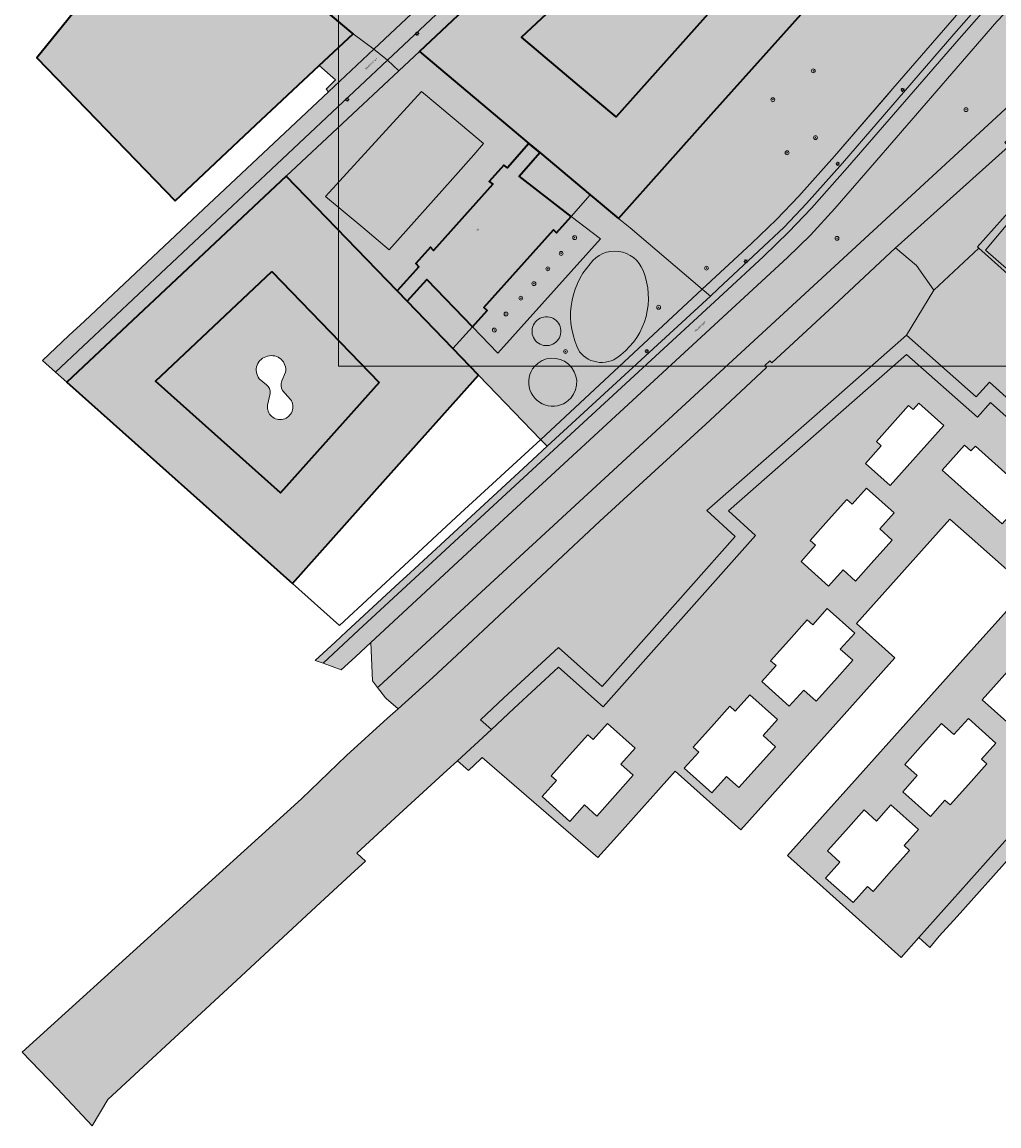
# Model space of a CAD drawing. Extents: x 101956 to 105180, y 476926 to 481317.
# Tile 344 of 649: x 103959 to 104161, y 479851 to 480080. Entities that reach past the tile are written whole.
import ezdxf
from ezdxf.enums import TextEntityAlignment as Align

# ---------------------------------------------------------------- set-up
doc = ezdxf.new("R2010")
doc.units = 0
doc.header["$LTSCALE"] = 0.5
for name, color, linetype, lineweight in [('B-WE-GR-BOOM-S', 90, 'Continuous', 25), ('B-WE-GR-GROENVOORZIENING-GV', 80, 'Continuous', 18), ('B-WE-GR-HAAG-GV', 90, 'Continuous', 13), ('B-WE-IE-TERREINAFSCHEIDING_KUNSTMATIG_HEKWERK-G', 20, 'IE-TERREINAFSCHEIDING-KUNSTMATIG', 18), ('B-WE-KL-ET_LS_OV_LICHTMAST-S', 190, 'Continuous', 25), ('B-WE-OG-BEBOUWING-GV', 7, 'Continuous', 35), ('B-WE-OG-BEBOUWING-T18', 10, 'Continuous', 18), ('B-WE-OG-TERREIN_CULTUURSCHEIDING-GV', 7, 'Continuous', 18), ('B-WE-OG-TERREIN_ERF-GV', 7, 'Continuous', 18), ('B-WE-OG-TOPOGRAFIE-T18', 10, 'Continuous', 18), ('B-WE-OG-WATER_MEER-GV', 140, 'Continuous', 18), ('B-WE-OG-WATER_SLOOT-GV', 120, 'Continuous', 18), ('B-WE-VH-VERHARDING_ASFALT-GV', 252, 'Continuous', 18), ('B-WE-VH-VERHARDING_HOUTSNIPPERS-GV', 252, 'Continuous', 18), ('B-WE-VH-VERHARDING_STRAATBAKSTEEN-GV', 252, 'Continuous', 18), ('B-WE-VH-VERHARDING_TEGEL-GV', 252, 'Continuous', 18)]:
    doc.layers.add(name, color=color, linetype=linetype, lineweight=lineweight)
for name, color, linetype, lineweight, true_color in [('B-WE-GR-GROENVOORZIENING-V', 7, 'Continuous', 18, 0x67a552), ('B-WE-GR-HAAG-V', 7, 'Continuous', 18, 0x67a552), ('B-WE-OG-BEBOUWING-V', 7, 'Continuous', 18, 0xdc7869), ('B-WE-OG-TERREIN_CULTUURSCHEIDING-V', 7, 'Continuous', 18, 0x28c846), ('B-WE-OG-TERREIN_ERF-V', 7, 'Continuous', 18, 0x28c846), ('B-WE-OG-WATER_MEER-V', 7, 'Continuous', 18, 0xafcde1), ('B-WE-OG-WATER_SLOOT-V', 7, 'Continuous', 18, 0xafcde1), ('B-WE-VH-VERHARDING_ASFALT-V', 7, 'Continuous', 18, 0xcdcdcd), ('B-WE-VH-VERHARDING_HOUTSNIPPERS-V', 7, 'Continuous', 18, 0xd7aa8c), ('B-WE-VH-VERHARDING_STRAATBAKSTEEN-V', 7, 'Continuous', 18, 0xcdcdcd), ('B-WE-VH-VERHARDING_TEGEL-V', 7, 'Continuous', 18, 0xcdcdcd)]:
    doc.layers.add(name, color=color, linetype=linetype, lineweight=lineweight, true_color=true_color)
doc.layers.add('X-XX-AL-HULPLIJN-G', color=7, linetype='Continuous', lineweight=18, plot=False)
doc.styles.add('NLCS-ISO-M200-T18', font='NLCS-ISO.ttf', dxfattribs={"height": 0.36})
doc.linetypes.add('IE-TERREINAFSCHEIDING-KUNSTMATIG', pattern='A,4,[82,NLCS.SHX,S=0.75,R=90,X=0,Y=0],4,-2', length=10)

# ---------------------------------------------------------------- blocks, each defined once
blk = doc.blocks.new('SKL-ET_OV_LICHTMAST-SO')
at = {"color": 0, "linetype": 'ByBlock', "lineweight": 18}
for points in [[(-1.25, 0), (-2, 0)], [(-1.41421356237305, 1.414213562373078), (-0.8838834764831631, 0.8838834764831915)], [(0, 2), (0, 1.25)], [(0.88388347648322, 0.8838834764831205), (1.414213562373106, 1.414213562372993)], [(2, 0), (1.25, 0)], [(-1.414213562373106, -1.414213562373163), (-0.8838834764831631, -0.88388347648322)], [(0, -1.25), (0, -2)], [(0.8838834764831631, -0.8838834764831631), (1.414213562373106, -1.414213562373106)]]:
    blk.add_lwpolyline(points, dxfattribs=at)
blk.add_circle((0, 0), 1, dxfattribs=at)
blk = doc.blocks.new('SGR-BOOM_01-SO')
at = {"linetype": 'ByBlock', "lineweight": 18}
h = blk.add_hatch(color=0, dxfattribs=at)
h.dxf.hatch_style = 1
edge = h.paths.add_edge_path()
edge.add_arc((0, 0), 0.25, 0, 360)
at = {"color": 0, "linetype": 'ByBlock', "lineweight": 18}
for radius in [2, 0.25]:
    blk.add_circle((0, 0), radius, dxfattribs=at)

msp = doc.modelspace()

# ---------------------------------------------------------------- hatches: boundary and pattern name
at = {"layer": 'B-WE-GR-GROENVOORZIENING-V'}
msp.add_hatch(color=256, dxfattribs=at).paths.add_polyline_path([(104159.552, 480086.316), (104142.257, 480101.665), (104140.793, 480100.025), (104156.468, 480086.111), (104139.129, 480066.062), (104137.69, 480064.398), (104127.063, 480052.119), (104119.684, 480043.79), (104115.096, 480038.987), (104109.89, 480034.011), (104101.569, 480026.281), (104101.369, 480026.097), (104099.724, 480024.585), (104101.429, 480023.161), (104103.063, 480024.666), (104111.399, 480032.41), (104116.652, 480037.431), (104121.303, 480042.3), (104128.718, 480050.67), (104151.781, 480077.319), (104157.424, 480083.721)])
at = {"layer": 'B-WE-GR-HAAG-V'}
msp.add_hatch(color=256, dxfattribs=at).paths.add_polyline_path([(104159.552, 480086.316), (104142.257, 480101.665), (104140.793, 480100.025), (104156.468, 480086.111), (104139.129, 480066.062), (104137.69, 480064.398), (104127.063, 480052.119), (104119.684, 480043.79), (104115.096, 480038.987), (104109.89, 480034.011), (104101.569, 480026.281), (104101.369, 480026.097), (104099.724, 480024.585), (104101.429, 480023.161), (104103.063, 480024.666), (104111.399, 480032.41), (104116.652, 480037.431), (104121.303, 480042.3), (104128.718, 480050.67), (104151.781, 480077.319), (104157.424, 480083.721)])
at = {"layer": 'B-WE-OG-BEBOUWING-V'}
h = msp.add_hatch(color=256, dxfattribs=at)
h.paths.add_polyline_path([(104105.907, 480134.493), (104084.35, 480114.241), (104062.793, 480093.989), (104041.236, 480073.737), (104063.895, 480054.729), (104066.171, 480052.819), (104076.592, 480044.077), (104082.425, 480039.184), (104101.609, 480060.686), (104120.794, 480082.188), (104139.978, 480103.69), (104140.138, 480103.87)])
h.paths.add_polyline_path([(104103.207, 480084.103), (104081.93, 480060.255), (104074.376, 480066.592), (104062.35, 480076.68), (104086.326, 480099.205), (104094.276, 480106.674), (104110.461, 480092.234)], flags=16)
for points in [[(103990.721, 480042.852), (104007.437, 480058.549), (104020.516, 480070.831), (104027.517, 480077.405), (103998.93, 480101.492), (103990.999, 480108.174), (103962.146, 480072.4)], [(104066.171, 480052.819), (104063.895, 480054.729), (104059.444, 480049.691), (104058.731, 480050.24), (104055.698, 480046.848), (104056.411, 480046.299), (104044.179, 480032.612), (104043.554, 480033.259), (104040.521, 480029.867), (104041.147, 480029.22), (104036.624, 480024.222), (104038.694, 480022.082), (104042.752, 480026.568), (104052.224, 480016.769), (104055.257, 480020.161), (104054.586, 480020.761), (104068.954, 480036.832), (104069.625, 480036.232), (104072.658, 480039.624), (104061.864, 480047.944)]]:
    msp.add_hatch(color=256, dxfattribs=at).paths.add_polyline_path(points)
h = msp.add_hatch(color=256, dxfattribs=at)
h.paths.add_polyline_path([(104053.46, 480006.821), (104048.17, 480012.288), (104038.694, 480022.082), (104036.624, 480024.222), (104013.694, 480047.921), (103991.019, 480026.627), (103968.344, 480005.332), (104014.974, 479963.696), (104034.217, 479985.259)])
h.paths.add_polyline_path([(104010.747, 480028.201), (104032.902, 480005.303), (104012.519, 479982.458), (103986.647, 480005.56)], flags=16)
at = {"layer": 'B-WE-OG-TERREIN_CULTUURSCHEIDING-V'}
h = msp.add_hatch(color=256, dxfattribs=at)
h.paths.add_polyline_path([(104170.335, 480069.141), (104172.229, 480069.437), (104177.735, 480068.401), (104178.711, 480067.736), (104177.967, 480070.155), (104170.609, 480076.759), (104163.663, 480083.093), (104160.684, 480079.916), (104135.866, 480051.289), (104127.158, 480041.245), (104122.097, 480035.784), (104117.4, 480031.157), (104096.916, 480012.218), (104058.739, 479976.974), (104031.22, 479951.49), (104031.56, 479943.56), (104032.613, 479942.185), (104032.91, 479942.469)])
h.paths.add_polyline_path([(104166.756, 480075.827), (104165.528, 480076.938), (104167.122, 480078.726), (104169.791, 480076.235), (104168.222, 480074.506)], flags=16)
for points in [[(104113.055, 480008.394), (104112.675, 480008.82), (104113.689, 480009.771), (104114.107, 480009.343), (104126.876, 480021.14), (104139.728, 480033.157), (104140.228, 480033.624), (104163.043, 480054.125), (104162.293, 480054.914), (104163.701, 480056.231), (104164.523, 480055.357), (104165.623, 480056.475), (104175.321, 480065.597), (104177.279, 480066.239), (104178.711, 480067.736), (104177.735, 480068.401), (104172.229, 480069.437), (104170.335, 480069.141), (104032.91, 479942.469), (104032.613, 479942.185), (104034.233, 479940.069), (104034.402, 479939.921), (104036.843, 479937.782), (104044.02, 479944.282), (104049.012, 479948.904), (104078.557, 479976.615), (104101.326, 479997.412)], [(104252.186, 479996.951), (104254.462, 479997.182), (104256.212, 479996.705), (104260.906, 479992.091), (104261.451, 479988.741), (104264.538, 479992.797), (104251.892, 480003.911), (104240.343, 479990.506), (104238.007, 479992.745), (104235.33, 479989.754), (104172.837, 480045.676), (104181.132, 480054.943), (104185, 480059.265), (104184.204, 480059.946), (104186.426, 480062.609), (104177.967, 480070.155), (104178.711, 480067.736), (104183.907, 480062.408), (104183.43, 480060.578), (104181.362, 480058.351), (104179.495, 480056.408), (104169.669, 480046.181), (104168.861, 480045.221), (104167.895, 480044.073), (104158.294, 480032.658), (104207.77, 479989.546), (104218.19, 480000.602), (104238.554, 479982.307), (104242.084, 479985.608)]]:
    msp.add_hatch(color=256, dxfattribs=at).paths.add_polyline_path(points)
at = {"layer": 'B-WE-OG-TERREIN_ERF-V'}
for points in [[(104103.207, 480084.103), (104110.461, 480092.234), (104094.276, 480106.674), (104086.326, 480099.205), (104062.35, 480076.68), (104074.376, 480066.592), (104081.93, 480060.255)], [(104054.521, 480054.694), (104048.468, 480059.833), (104041.701, 480065.499), (104021.855, 480043.767), (104029.515, 480037.353), (104035.016, 480032.684), (104048.129, 480047.46), (104052.484, 480052.344)], [(104066.171, 480052.819), (104061.864, 480047.944), (104072.658, 480039.624), (104076.592, 480044.077)], [(104042.752, 480026.568), (104038.694, 480022.082), (104048.17, 480012.288), (104052.224, 480016.769)]]:
    msp.add_hatch(color=256, dxfattribs=at).paths.add_polyline_path(points)
h = msp.add_hatch(color=256, dxfattribs=at)
h.paths.add_polyline_path([(104041.236, 480073.737), (104037.006, 480069.772), (104013.694, 480047.921), (104036.624, 480024.222), (104041.147, 480029.22), (104040.521, 480029.867), (104043.554, 480033.259), (104044.179, 480032.612), (104056.411, 480046.299), (104055.698, 480046.848), (104058.731, 480050.24), (104059.444, 480049.691), (104063.895, 480054.729)])
h.paths.add_polyline_path([(104054.521, 480054.694), (104052.484, 480052.344), (104048.129, 480047.46), (104035.016, 480032.684), (104029.515, 480037.353), (104021.855, 480043.767), (104041.701, 480065.499), (104048.468, 480059.833)], flags=16)
h = msp.add_hatch(color=256, dxfattribs=at)
h.paths.add_polyline_path([(104010.747, 480028.201), (103986.647, 480005.56), (104012.519, 479982.458), (104032.902, 480005.303)])
edge = h.paths.add_edge_path(flags=16)
edge.add_arc((104012.4131894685, 480000.2434740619), 2.655771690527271, 284.4745623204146, 394.5335222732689)
edge.add_line((104014.601, 480001.749), (104012.954, 480003.645))
edge.add_arc((104014.8832311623, 480004.7999023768), 2.248495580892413, 159.5093071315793, 210.906151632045, ccw=False)
edge.add_line((104012.777, 480005.587), (104013.569, 480007.394))
edge.add_arc((104010.6761690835, 480007.8930863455), 2.935567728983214, 350.2113920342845, 466.3458194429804)
edge.add_arc((104010.4330545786, 480007.8328790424), 2.93560515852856, 101.4559669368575, 217.5934414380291)
edge.add_line((104008.107, 480006.042), (104009.651, 480004.813))
edge.add_arc((104008.1591968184, 480003.1364105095), 2.244198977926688, -3.1523363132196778, 48.33781098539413, ccw=False)
edge.add_line((104010.4, 480003.013), (104009.828, 480000.567))
edge.add_arc((104012.4640588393, 480000.2547520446), 2.654487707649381, 173.2446448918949, 283.3505068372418)
h = msp.add_hatch(color=256, dxfattribs=at)
h.paths.add_polyline_path([(104154.909, 479973.497), (104166.99, 479962.803), (104155.988, 479950.555), (104131.832, 479923.564), (104117.395, 479907.403), (104140.862, 479886.362), (104144.544, 479890.497), (104172.122, 479921.338), (104192.509, 479944.062), (104204.349, 479957.455), (104187.921, 479972.288), (104189.581, 479974.118), (104159.34, 480001.104), (104156.646, 479998.118), (104141.951, 480011.051), (104105.194, 479978.724), (104110.765, 479973.602), (104079.266, 479938.177), (104070.032, 479946.404), (104060.761, 479937.854), (104056.154, 479933.489), (104049.114, 479927.029), (104051.384, 479925.04), (104053.876, 479927.338), (104054.246, 479927.679), (104078.132, 479907.051), (104082.101, 479911.351), (104094.154, 479924.861), (104107.718, 479912.734), (104126.169, 479933.339), (104139.569, 479948.318), (104131.644, 479955.445), (104150.959, 479976.994)])
h.paths.add_polyline_path([(104180.029, 479968.974), (104181.321, 479967.812), (104176.711, 479962.663), (104164.327, 479973.75), (104168.922, 479978.883), (104172.575, 479975.612), (104173.49, 479976.633), (104180.928, 479969.972)], flags=16)
h.paths.add_polyline_path([(104144.53, 480001.001), (104149.733, 479996.349), (104138.603, 479983.945), (104133.474, 479988.538), (104136.746, 479992.19), (104135.744, 479993.085), (104142.375, 480000.521), (104143.335, 479999.665)], flags=16)
h.paths.add_polyline_path([(104085.887, 479929.663), (104082.921, 479926.341), (104085.484, 479924.032), (104081.713, 479919.812), (104077.942, 479915.592), (104075.37, 479917.891), (104072.333, 479914.493), (104066.623, 479919.608), (104069.609, 479922.918), (104068.48, 479923.927), (104072.269, 479928.167), (104076.057, 479932.407), (104077.182, 479931.422), (104080.177, 479934.759)], flags=16)
h.paths.add_polyline_path([(104128.193, 479906.07), (104125.624, 479908.368), (104129.422, 479912.614), (104133.219, 479916.86), (104135.793, 479914.558), (104138.768, 479917.896), (104144.478, 479912.811), (104141.5, 479909.474), (104142.615, 479908.476), (104138.838, 479904.248), (104135.061, 479900.02), (104133.917, 479901.042), (104130.965, 479897.686), (104125.244, 479902.743)], flags=16)
h.paths.add_polyline_path([(104105.46, 479938.304), (104106.579, 479937.304), (104109.561, 479940.646), (104115.27, 479935.55), (104112.305, 479932.227), (104114.868, 479929.919), (104111.097, 479925.699), (104107.326, 479921.479), (104104.753, 479923.778), (104101.717, 479920.379), (104096.023, 479925.48), (104099.004, 479928.816), (104097.877, 479929.818), (104101.669, 479934.061)], flags=16)
h.paths.add_polyline_path([(104156.219, 479992.125), (104163.637, 479985.451), (104162.747, 479984.452), (104166.39, 479981.194), (104161.79, 479976.039), (104149.382, 479987.134), (104153.997, 479992.295), (104155.309, 479991.115)], flags=16)
h.paths.add_polyline_path([(104128.863, 479966.516), (104125.874, 479963.175), (104120.184, 479968.275), (104123.16, 479971.613), (104122.045, 479972.601), (104125.833, 479976.84), (104129.62, 479981.078), (104130.736, 479980.081), (104133.719, 479983.425), (104139.412, 479978.338), (104136.433, 479974.99), (104139.025, 479972.683), (104135.234, 479968.446), (104131.442, 479964.209)], flags=16)
h.paths.add_polyline_path([(104185.824, 479963.993), (104190.963, 479959.386), (104189.806, 479958.081), (104190.794, 479957.173), (104184.13, 479949.734), (104183.117, 479950.642), (104179.837, 479946.979), (104174.703, 479951.578)], flags=16)
h.paths.add_polyline_path([(104170.578, 479943.816), (104171.591, 479942.909), (104164.928, 479935.467), (104163.915, 479936.374), (104162.737, 479935.058), (104157.601, 479939.657), (104168.711, 479952.064), (104173.846, 479947.467)], flags=16)
h.paths.add_polyline_path([(104144.194, 479923.952), (104141.621, 479926.256), (104145.417, 479930.503), (104149.213, 479934.75), (104151.776, 479932.457), (104154.771, 479935.775), (104160.476, 479930.691), (104157.498, 479927.36), (104158.6, 479926.363), (104154.819, 479922.125), (104151.038, 479917.887), (104149.905, 479918.898), (104146.916, 479915.507), (104141.223, 479920.614)], flags=16)
h.paths.add_polyline_path([(104115.009, 479946.713), (104113.886, 479947.698), (104117.675, 479951.94), (104121.464, 479956.181), (104122.585, 479955.179), (104125.57, 479958.546), (104131.269, 479953.441), (104128.255, 479950.14), (104130.874, 479947.809), (104127.083, 479943.572), (104123.291, 479939.335), (104120.713, 479941.642), (104117.725, 479938.304), (104112.03, 479943.4)], flags=16)
at = {"layer": 'B-WE-OG-WATER_MEER-V'}
for points in [[(104166.981, 480044.891), (104167.981, 480046.009), (104178.271, 480057.504), (104181.189, 480060.765), (104182, 480061.671), (104177.279, 480066.239), (104175.321, 480065.597), (104165.623, 480056.475), (104164.523, 480055.357), (104163.701, 480056.231), (104162.293, 480054.914), (104163.043, 480054.125), (104140.228, 480033.624), (104139.728, 480033.157), (104144.069, 480029.458), (104147.636, 480024.404), (104156.926, 480033.09), (104156.644, 480033.342)], [(104106.563, 479973.391), (104100.708, 479978.773), (104127.404, 480002.253), (104141.952, 480015.047), (104147.636, 480024.404), (104144.069, 480029.458), (104139.728, 480033.157), (104126.876, 480021.14), (104114.107, 480009.343), (104113.689, 480009.771), (104112.675, 480008.82), (104113.055, 480008.394), (104101.326, 479997.412), (104078.557, 479976.615), (104049.012, 479948.904), (104044.02, 479944.282), (104036.843, 479937.782), (104034.677, 479935.821), (104026.146, 479928.094), (104016.835, 479919.164), (103959.076, 479866.77), (103966.386, 479859.154), (103973.578, 479851.496), (103976.829, 479856.978), (103997.961, 479876.559), (104003.386, 479881.586), (104020.804, 479897.693), (104027.884, 479904.24), (104030.093, 479906.284), (104028.331, 479907.91), (104037.063, 479915.97), (104046.967, 479925.059), (104049.114, 479927.029), (104056.154, 479933.489), (104053.902, 479935.492), (104058.712, 479940.046), (104069.997, 479950.453), (104079.02, 479942.415)], [(104156.926, 480033.09), (104147.636, 480024.404), (104141.952, 480015.047), (104156.403, 480002.328), (104159.112, 480005.328), (104162.574, 480002.238), (104193.835, 479974.343), (104202.873, 479978.412), (104208.02, 479987.357)]]:
    msp.add_hatch(color=256, dxfattribs=at).paths.add_polyline_path(points)
at = {"layer": 'B-WE-OG-WATER_SLOOT-V'}
for points in [[(104178.711, 480067.736), (104177.279, 480066.239), (104182, 480061.671), (104181.189, 480060.765), (104178.271, 480057.504), (104167.981, 480046.009), (104166.981, 480044.891), (104156.644, 480033.342), (104156.926, 480033.09), (104208.02, 479987.357), (104218.024, 479998.533), (104218.197, 479998.379), (104238.329, 479980.359), (104238.727, 479980.804), (104241.664, 479984.085), (104252.492, 479996.183), (104253.455, 479996.24), (104254.408, 479996.296), (104254.918, 479995.888), (104259.197, 479992.465), (104260.154, 479987.037), (104261.451, 479988.741), (104260.906, 479992.091), (104256.212, 479996.705), (104254.462, 479997.182), (104252.186, 479996.951), (104242.084, 479985.608), (104238.554, 479982.307), (104218.19, 480000.602), (104207.77, 479989.546), (104158.294, 480032.658), (104167.895, 480044.073), (104168.861, 480045.221), (104169.669, 480046.181), (104179.495, 480056.408), (104181.362, 480058.351), (104183.43, 480060.578), (104183.907, 480062.408)], [(104144.544, 479890.497), (104146.831, 479888.42), (104148.765, 479890.716), (104152.425, 479894.81), (104174.357, 479919.336), (104194.749, 479942.067), (104208.563, 479957.692), (104192.163, 479972.5), (104193.835, 479974.343), (104162.574, 480002.238), (104159.112, 480005.328), (104156.403, 480002.328), (104141.952, 480015.047), (104127.404, 480002.253), (104100.708, 479978.773), (104106.563, 479973.391), (104079.02, 479942.415), (104069.997, 479950.453), (104058.712, 479940.046), (104053.902, 479935.492), (104056.154, 479933.489), (104060.761, 479937.854), (104070.032, 479946.404), (104079.266, 479938.177), (104110.765, 479973.602), (104105.194, 479978.724), (104141.951, 480011.051), (104156.646, 479998.118), (104159.34, 480001.104), (104189.581, 479974.118), (104187.921, 479972.288), (104204.349, 479957.455), (104192.509, 479944.062), (104172.122, 479921.338)]]:
    msp.add_hatch(color=256, dxfattribs=at).paths.add_polyline_path(points)
at = {"layer": 'B-WE-VH-VERHARDING_ASFALT-V'}
msp.add_hatch(color=256, dxfattribs=at).paths.add_polyline_path([(104104.04, 480023.609), (104112.386, 480031.363), (104117.67, 480036.413), (104122.362, 480041.325), (104129.801, 480049.722), (104152.865, 480076.372), (104158.521, 480082.789), (104160.731, 480085.327), (104159.552, 480086.316), (104157.424, 480083.721), (104151.781, 480077.319), (104128.718, 480050.67), (104121.303, 480042.3), (104116.652, 480037.431), (104111.399, 480032.41), (104103.063, 480024.666), (104101.429, 480023.161), (104067.689, 479992.094), (104063.645, 479988.37), (104039.341, 479965.936), (104037.102, 479963.87), (104026.146, 479953.757), (104023.808, 479951.58), (104019.689, 479947.763), (104021.312, 479947.252), (104028.628, 479954.069), (104064.621, 479987.312)])
h = msp.add_hatch(color=256, dxfattribs=at)
edge = h.paths.add_edge_path()
edge.add_line((104117.4, 480031.157), (104122.097, 480035.784))
edge.add_line((104122.097, 480035.784), (104127.158, 480041.245))
edge.add_line((104127.158, 480041.245), (104135.866, 480051.289))
edge.add_line((104135.866, 480051.289), (104160.684, 480079.916))
edge.add_line((104160.684, 480079.916), (104163.663, 480083.093))
edge.add_arc((104165.2006720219, 480080.5448113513), 2.976188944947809, 58.854411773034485, 121.1083469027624, ccw=False)
edge.add_line((104166.74, 480083.092), (104161.452, 480087.764))
edge.add_arc((104158.2167171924, 480087.3960204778), 3.256142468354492, -39.45119743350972, 6.4889088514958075, ccw=False)
edge.add_line((104160.731, 480085.327), (104158.521, 480082.789))
edge.add_line((104158.521, 480082.789), (104152.865, 480076.372))
edge.add_line((104152.865, 480076.372), (104129.801, 480049.722))
edge.add_line((104129.801, 480049.722), (104122.362, 480041.325))
edge.add_line((104122.362, 480041.325), (104117.67, 480036.413))
edge.add_line((104117.67, 480036.413), (104112.386, 480031.363))
edge.add_line((104112.386, 480031.363), (104104.04, 480023.609))
edge.add_line((104104.04, 480023.609), (104064.621, 479987.312))
edge.add_line((104064.621, 479987.312), (104028.628, 479954.069))
edge.add_line((104028.628, 479954.069), (104021.312, 479947.252))
edge.add_line((104021.312, 479947.252), (104025.059, 479945.817))
edge.add_line((104025.059, 479945.817), (104028.005, 479948.537))
edge.add_line((104028.005, 479948.537), (104031.22, 479951.49))
edge.add_line((104031.22, 479951.49), (104058.739, 479976.974))
edge.add_line((104058.739, 479976.974), (104096.916, 480012.218))
edge.add_line((104096.916, 480012.218), (104117.4, 480031.157))
h = msp.add_hatch(color=256, dxfattribs=at)
edge = h.paths.add_edge_path()
edge.add_arc((104081.6483582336, 480026.1737085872), 6.268408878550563, 21.08710954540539, 144.1262901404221)
edge.add_arc((104088.7115402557, 480019.1150055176), 16.20546171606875, 138.5286451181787, 207.4607694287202)
edge.add_arc((104078.9115448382, 480015.259902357), 5.836218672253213, 218.3092126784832, 313.3792252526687)
edge.add_arc((104073.658801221, 480022.7596823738), 14.95449456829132, 308.2644506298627, 382.27823031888)
h = msp.add_hatch(color=256, dxfattribs=at)
edge = h.paths.add_edge_path()
edge.add_arc((104067.5201564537, 480015.8800922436), 2.982823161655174, 48.43931300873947, 228.7641911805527)
edge.add_arc((104067.5269960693, 480015.8740626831), 2.982811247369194, 228.5890492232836, 408.6144549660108)
at = {"layer": 'B-WE-VH-VERHARDING_HOUTSNIPPERS-V'}
h = msp.add_hatch(color=256, dxfattribs=at)
edge = h.paths.add_edge_path()
edge.add_arc((104068.8140408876, 480005.3354008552), 4.974301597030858, 138.8752882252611, 318.9088935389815)
edge.add_arc((104068.8061119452, 480005.3263142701), 4.974319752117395, 319.0478000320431, 498.7363817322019)
at = {"layer": 'B-WE-VH-VERHARDING_STRAATBAKSTEEN-V'}
for points in [[(104014.731, 480106.464), (104021.417, 480114.73), (104024.108, 480118.056), (104064.816, 480168.309), (104068.162, 480165.312), (104068.774, 480165.577), (104069.339, 480166.943), (104066.184, 480169.723), (104065.874, 480169.867), (104064.536, 480171.061), (104059.087, 480176.294), (104002.511, 480106.38), (103998.93, 480101.492), (104027.517, 480077.405), (104031.816, 480074.217), (104101.105, 480139.311), (104099.199, 480140.988), (104098.956, 480140.723), (104074.132, 480162.718), (104073.687, 480162.595), (104072.463, 480162.255), (104072.29, 480161.621), (104075.045, 480159.161), (104076.393, 480157.958), (104082.254, 480152.726), (104083.607, 480151.518), (104089.419, 480146.335), (104090.754, 480145.145), (104096.54, 480139.985), (104093.12, 480136.764), (104089.122, 480133), (104076.938, 480121.527), (104058.729, 480104.395), (104038.226, 480085.107), (104035.913, 480082.835), (104033.132, 480085.165), (104032.467, 480085.719), (104028.297, 480089.213), (104014.893, 480100.483), (104011.9, 480102.964)], [(104103.795, 480136.899), (104101.105, 480139.311), (104031.816, 480074.217), (104034.627, 480071.918)], [(104105.907, 480134.493), (104106.184, 480134.758), (104103.795, 480136.899), (104034.627, 480071.918), (104037.006, 480069.772), (104041.236, 480073.737), (104062.793, 480093.989), (104084.35, 480114.241)], [(104031.816, 480074.217), (104027.517, 480077.405), (104020.516, 480070.831), (104023.863, 480067.86), (104021.959, 480065.956), (104022.439, 480065.408)], [(104034.627, 480071.918), (104031.816, 480074.217), (104022.439, 480065.408), (104003.275, 480047.404), (103994.323, 480038.994), (103971.952, 480017.977), (103968.752, 480014.971), (103963.289, 480009.839), (103965.99, 480007.436)], [(104013.694, 480047.921), (104037.006, 480069.772), (104034.627, 480071.918), (103965.99, 480007.436), (103968.344, 480005.332), (103991.019, 480026.627)]]:
    msp.add_hatch(color=256, dxfattribs=at).paths.add_polyline_path(points)
h = msp.add_hatch(color=256, dxfattribs=at)
h.paths.add_polyline_path([(104099.724, 480024.585), (104084.801, 480037.267), (104082.425, 480039.184), (104076.592, 480044.077), (104072.658, 480039.624), (104078.671, 480034.989), (104057.489, 480011.322), (104052.224, 480016.769), (104048.17, 480012.288), (104053.46, 480006.821), (104055.407, 480004.795), (104066.322, 479993.5), (104067.689, 479992.094), (104101.429, 480023.161)])
edge = h.paths.add_edge_path(flags=16)
edge.add_arc((104068.8061119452, 480005.3263142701), 4.974319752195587, 319.0478000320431, 498.7363817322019)
edge.add_arc((104068.8140408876, 480005.3354008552), 4.974301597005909, 138.8752882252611, 318.9088935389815)
edge = h.paths.add_edge_path(flags=16)
edge.add_arc((104067.5269960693, 480015.8740626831), 2.982811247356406, 228.5890492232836, 408.6144549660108)
edge.add_arc((104067.5201564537, 480015.8800922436), 2.982823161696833, 48.43931300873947, 228.7641911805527)
edge = h.paths.add_edge_path(flags=16)
edge.add_arc((104081.6483582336, 480026.1737085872), 6.268408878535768, 21.08710954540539, 144.1262901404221)
edge.add_arc((104088.7115402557, 480019.1150055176), 16.20546171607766, 138.5286451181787, 207.4607694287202)
edge.add_arc((104078.9115448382, 480015.259902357), 5.836218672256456, 218.3092126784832, 313.3792252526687)
edge.add_arc((104073.658801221, 480022.7596823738), 14.95449456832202, 308.2644506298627, 382.27823031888)
at = {"layer": 'B-WE-VH-VERHARDING_TEGEL-V'}
for points in [[(104137.69, 480064.398), (104139.129, 480066.062), (104156.468, 480086.111), (104140.793, 480100.025), (104142.257, 480101.665), (104141.174, 480102.627), (104139.978, 480103.69), (104120.794, 480082.188), (104101.609, 480060.686), (104082.425, 480039.184), (104084.801, 480037.267), (104099.724, 480024.585), (104101.369, 480026.097), (104101.569, 480026.281), (104109.89, 480034.011), (104115.096, 480038.987), (104119.684, 480043.79), (104127.063, 480052.119)], [(104078.671, 480034.989), (104072.658, 480039.624), (104069.625, 480036.232), (104068.954, 480036.832), (104054.586, 480020.761), (104055.257, 480020.161), (104052.224, 480016.769), (104057.489, 480011.322)]]:
    msp.add_hatch(color=256, dxfattribs=at).paths.add_polyline_path(points)

# ---------------------------------------------------------------- linework, layer by layer
at = {"layer": 'B-WE-GR-GROENVOORZIENING-GV', "flags": 128}
msp.add_lwpolyline([(104159.552, 480086.316), (104142.257, 480101.665), (104140.793, 480100.025), (104156.468, 480086.111), (104139.129, 480066.062), (104137.69, 480064.398), (104127.063, 480052.119), (104119.684, 480043.79), (104115.096, 480038.987), (104109.89, 480034.011), (104101.569, 480026.281), (104101.369, 480026.097), (104099.724, 480024.585), (104101.429, 480023.161), (104103.063, 480024.666), (104111.399, 480032.41), (104116.652, 480037.431), (104121.303, 480042.3), (104128.718, 480050.67), (104151.781, 480077.319), (104157.424, 480083.721)], close=True, dxfattribs=at)
at = {"layer": 'B-WE-GR-HAAG-GV', "flags": 128}
msp.add_lwpolyline([(104159.552, 480086.316), (104142.257, 480101.665), (104140.793, 480100.025), (104156.468, 480086.111), (104139.129, 480066.062), (104137.69, 480064.398), (104127.063, 480052.119), (104119.684, 480043.79), (104115.096, 480038.987), (104109.89, 480034.011), (104101.569, 480026.281), (104101.369, 480026.097), (104099.724, 480024.585), (104101.429, 480023.161), (104103.063, 480024.666), (104111.399, 480032.41), (104116.652, 480037.431), (104121.303, 480042.3), (104128.718, 480050.67), (104151.781, 480077.319), (104157.424, 480083.721)], close=True, dxfattribs=at)
at = {"layer": 'B-WE-IE-TERREINAFSCHEIDING_KUNSTMATIG_HEKWERK-G', "flags": 128}
msp.add_lwpolyline([(104014.974, 479963.696), (104024.723, 479955.022), (104038.088, 479967.424), (104049.726, 479978.256), (104066.326, 479993.503), (104099.737, 480024.597), (104109.89, 480034.011), (104115.096, 480038.987), (104119.684, 480043.79), (104127.063, 480052.119), (104139.129, 480066.062), (104156.468, 480086.111), (104140.793, 480100.025), (104142.257, 480101.665), (104139.978, 480103.69)], dxfattribs=at)
at = {"layer": 'B-WE-OG-BEBOUWING-GV', "flags": 128}
for points in [[(104105.907, 480134.493), (104084.35, 480114.241), (104062.793, 480093.989), (104041.236, 480073.737), (104063.895, 480054.729), (104066.171, 480052.819), (104076.592, 480044.077), (104082.425, 480039.184), (104101.609, 480060.686), (104120.794, 480082.188), (104139.978, 480103.69), (104140.138, 480103.87)], [(103990.721, 480042.852), (104007.437, 480058.549), (104020.516, 480070.831), (104027.517, 480077.405), (103998.93, 480101.492), (103990.999, 480108.174), (103962.146, 480072.4)], [(104103.207, 480084.103), (104081.93, 480060.255), (104074.376, 480066.592), (104062.35, 480076.68), (104086.326, 480099.205), (104094.276, 480106.674), (104110.461, 480092.234)], [(104066.171, 480052.819), (104063.895, 480054.729), (104059.444, 480049.691), (104058.731, 480050.24), (104055.698, 480046.848), (104056.411, 480046.299), (104044.179, 480032.612), (104043.554, 480033.259), (104040.521, 480029.867), (104041.147, 480029.22), (104036.624, 480024.222), (104038.694, 480022.082), (104042.752, 480026.568), (104052.224, 480016.769), (104055.257, 480020.161), (104054.586, 480020.761), (104068.954, 480036.832), (104069.625, 480036.232), (104072.658, 480039.624), (104061.864, 480047.944)], [(104053.46, 480006.821), (104048.17, 480012.288), (104038.694, 480022.082), (104036.624, 480024.222), (104013.694, 480047.921), (103991.019, 480026.627), (103968.344, 480005.332), (104014.974, 479963.696), (104034.217, 479985.259)], [(104010.747, 480028.201), (104032.902, 480005.303), (104012.519, 479982.458), (103986.647, 480005.56)]]:
    msp.add_lwpolyline(points, close=True, dxfattribs=at)
at = {"layer": 'B-WE-OG-TERREIN_CULTUURSCHEIDING-GV', "flags": 128}
msp.add_lwpolyline([(104170.335, 480069.141), (104172.229, 480069.437), (104177.735, 480068.401), (104178.711, 480067.736), (104177.967, 480070.155), (104170.609, 480076.759), (104163.663, 480083.093), (104160.684, 480079.916), (104135.866, 480051.289), (104127.158, 480041.245), (104122.097, 480035.784), (104117.4, 480031.157), (104096.916, 480012.218), (104058.739, 479976.974), (104031.22, 479951.49), (104031.56, 479943.56), (104032.613, 479942.185), (104032.91, 479942.469)], close=True, dxfattribs=at)
for points in [[(104170.335, 480069.141), (104032.91, 479942.469), (104032.613, 479942.185), (104034.233, 479940.069), (104034.402, 479939.921), (104036.843, 479937.782), (104044.02, 479944.282), (104049.012, 479948.904), (104078.557, 479976.615), (104101.326, 479997.412), (104113.055, 480008.394), (104112.675, 480008.82), (104113.689, 480009.771), (104114.107, 480009.343), (104126.876, 480021.14), (104139.728, 480033.157), (104140.228, 480033.624), (104163.043, 480054.125)], [(104167.895, 480044.073), (104158.294, 480032.658), (104207.77, 479989.546)]]:
    msp.add_lwpolyline(points, dxfattribs=at)
at = {"layer": 'B-WE-OG-TERREIN_ERF-GV', "flags": 128}
for points in [[(104103.207, 480084.103), (104110.461, 480092.234), (104094.276, 480106.674), (104086.326, 480099.205), (104062.35, 480076.68), (104074.376, 480066.592), (104081.93, 480060.255)], [(104041.236, 480073.737), (104037.006, 480069.772), (104013.694, 480047.921), (104036.624, 480024.222), (104041.147, 480029.22), (104040.521, 480029.867), (104043.554, 480033.259), (104044.179, 480032.612), (104056.411, 480046.299), (104055.698, 480046.848), (104058.731, 480050.24), (104059.444, 480049.691), (104063.895, 480054.729)], [(104054.521, 480054.694), (104052.484, 480052.344), (104048.129, 480047.46), (104035.016, 480032.684), (104029.515, 480037.353), (104021.855, 480043.767), (104041.701, 480065.499), (104048.468, 480059.833)], [(104054.521, 480054.694), (104048.468, 480059.833), (104041.701, 480065.499), (104021.855, 480043.767), (104029.515, 480037.353), (104035.016, 480032.684), (104048.129, 480047.46), (104052.484, 480052.344)], [(104066.171, 480052.819), (104061.864, 480047.944), (104072.658, 480039.624), (104076.592, 480044.077)], [(104010.747, 480028.201), (103986.647, 480005.56), (104012.519, 479982.458), (104032.902, 480005.303)], [(104042.752, 480026.568), (104038.694, 480022.082), (104048.17, 480012.288), (104052.224, 480016.769)], [(104144.53, 480001.001), (104149.733, 479996.349), (104138.603, 479983.945), (104133.474, 479988.538), (104136.746, 479992.19), (104135.744, 479993.085), (104142.375, 480000.521), (104143.335, 479999.665)], [(104156.219, 479992.125), (104163.637, 479985.451), (104162.747, 479984.452), (104166.39, 479981.194), (104161.79, 479976.039), (104149.382, 479987.134), (104153.997, 479992.295), (104155.309, 479991.115)], [(104128.863, 479966.516), (104125.874, 479963.175), (104120.184, 479968.275), (104123.16, 479971.613), (104122.045, 479972.601), (104125.833, 479976.84), (104129.62, 479981.078), (104130.736, 479980.081), (104133.719, 479983.425), (104139.412, 479978.338), (104136.433, 479974.99), (104139.025, 479972.683), (104135.234, 479968.446), (104131.442, 479964.209)], [(104115.009, 479946.713), (104113.886, 479947.698), (104117.675, 479951.94), (104121.464, 479956.181), (104122.585, 479955.179), (104125.57, 479958.546), (104131.269, 479953.441), (104128.255, 479950.14), (104130.874, 479947.809), (104127.083, 479943.572), (104123.291, 479939.335), (104120.713, 479941.642), (104117.725, 479938.304), (104112.03, 479943.4)], [(104170.578, 479943.816), (104171.591, 479942.909), (104164.928, 479935.467), (104163.915, 479936.374), (104162.737, 479935.058), (104157.601, 479939.657), (104168.711, 479952.064), (104173.846, 479947.467)], [(104105.46, 479938.304), (104106.579, 479937.304), (104109.561, 479940.646), (104115.27, 479935.55), (104112.305, 479932.227), (104114.868, 479929.919), (104111.097, 479925.699), (104107.326, 479921.479), (104104.753, 479923.778), (104101.717, 479920.379), (104096.023, 479925.48), (104099.004, 479928.816), (104097.877, 479929.818), (104101.669, 479934.061)], [(104144.194, 479923.952), (104141.621, 479926.256), (104145.417, 479930.503), (104149.213, 479934.75), (104151.776, 479932.457), (104154.771, 479935.775), (104160.476, 479930.691), (104157.498, 479927.36), (104158.6, 479926.363), (104154.819, 479922.125), (104151.038, 479917.887), (104149.905, 479918.898), (104146.916, 479915.507), (104141.223, 479920.614)], [(104085.887, 479929.663), (104082.921, 479926.341), (104085.484, 479924.032), (104081.713, 479919.812), (104077.942, 479915.592), (104075.37, 479917.891), (104072.333, 479914.493), (104066.623, 479919.608), (104069.609, 479922.918), (104068.48, 479923.927), (104072.269, 479928.167), (104076.057, 479932.407), (104077.182, 479931.422), (104080.177, 479934.759)], [(104128.193, 479906.07), (104125.624, 479908.368), (104129.422, 479912.614), (104133.219, 479916.86), (104135.793, 479914.558), (104138.768, 479917.896), (104144.478, 479912.811), (104141.5, 479909.474), (104142.615, 479908.476), (104138.838, 479904.248), (104135.061, 479900.02), (104133.917, 479901.042), (104130.965, 479897.686), (104125.244, 479902.743)]]:
    msp.add_lwpolyline(points, close=True, dxfattribs=at)
for points in [[(104189.581, 479974.118), (104159.34, 480001.104), (104156.646, 479998.118), (104141.951, 480011.051), (104105.194, 479978.724), (104110.765, 479973.602), (104079.266, 479938.177), (104070.032, 479946.404), (104060.761, 479937.854), (104056.154, 479933.489), (104049.114, 479927.029), (104051.384, 479925.04), (104053.876, 479927.338), (104054.246, 479927.679), (104078.132, 479907.051), (104082.101, 479911.351), (104094.154, 479924.861), (104107.718, 479912.734), (104126.169, 479933.339), (104139.569, 479948.318), (104131.644, 479955.445), (104150.959, 479976.994), (104154.909, 479973.497), (104166.99, 479962.803), (104155.988, 479950.555), (104131.832, 479923.564), (104117.395, 479907.403), (104140.862, 479886.362), (104144.544, 479890.497), (104172.122, 479921.338)], [(104013.569, 480007.394), (104012.777, 480005.587)], [(104009.651, 480004.813), (104008.107, 480006.042)], [(104009.828, 480000.567), (104010.4, 480003.013)], [(104012.954, 480003.645), (104014.601, 480001.749)]]:
    msp.add_lwpolyline(points, dxfattribs=at)
at = {"layer": 'B-WE-OG-TERREIN_ERF-GV'}
for points in [[(104008.107, 480006.042, -0.5550934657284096), (104009.85, 480010.71)], [(104009.85, 480010.71, -0.5550760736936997), (104013.569, 480007.394)], [(104010.4, 480003.013, 0.2285261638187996), (104009.651, 480004.813)], [(104012.777, 480005.587, 0.2280978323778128), (104012.954, 480003.645)], [(104013.077, 479997.672, -0.5211542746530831), (104009.828, 480000.567)], [(104014.601, 480001.749, -0.5208940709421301), (104013.077, 479997.672)]]:
    msp.add_lwpolyline(points, format="xyb", dxfattribs=at)
at = {"layer": 'B-WE-OG-WATER_MEER-GV', "flags": 128}
for points in [[(104166.981, 480044.891), (104167.981, 480046.009), (104178.271, 480057.504), (104181.189, 480060.765), (104182, 480061.671), (104177.279, 480066.239), (104175.321, 480065.597), (104165.623, 480056.475), (104164.523, 480055.357), (104163.701, 480056.231), (104162.293, 480054.914), (104163.043, 480054.125), (104140.228, 480033.624), (104139.728, 480033.157), (104144.069, 480029.458), (104147.636, 480024.404), (104156.926, 480033.09), (104156.644, 480033.342)], [(104106.563, 479973.391), (104100.708, 479978.773), (104127.404, 480002.253), (104141.952, 480015.047), (104147.636, 480024.404), (104144.069, 480029.458), (104139.728, 480033.157), (104126.876, 480021.14), (104114.107, 480009.343), (104113.689, 480009.771), (104112.675, 480008.82), (104113.055, 480008.394), (104101.326, 479997.412), (104078.557, 479976.615), (104049.012, 479948.904), (104044.02, 479944.282), (104036.843, 479937.782), (104034.677, 479935.821), (104026.146, 479928.094), (104016.835, 479919.164), (103959.076, 479866.77), (103966.386, 479859.154), (103973.578, 479851.496), (103976.829, 479856.978), (103997.961, 479876.559), (104003.386, 479881.586), (104020.804, 479897.693), (104027.884, 479904.24), (104030.093, 479906.284), (104028.331, 479907.91), (104037.063, 479915.97), (104046.967, 479925.059), (104049.114, 479927.029), (104056.154, 479933.489), (104053.902, 479935.492), (104058.712, 479940.046), (104069.997, 479950.453), (104079.02, 479942.415)], [(104156.926, 480033.09), (104147.636, 480024.404), (104141.952, 480015.047), (104156.403, 480002.328), (104159.112, 480005.328), (104162.574, 480002.238), (104193.835, 479974.343), (104202.873, 479978.412), (104208.02, 479987.357)]]:
    msp.add_lwpolyline(points, close=True, dxfattribs=at)
at = {"layer": 'B-WE-OG-WATER_SLOOT-GV', "flags": 128}
for points in [[(104166.981, 480044.891), (104156.644, 480033.342), (104156.926, 480033.09), (104208.02, 479987.357)], [(104207.77, 479989.546), (104158.294, 480032.658), (104167.895, 480044.073)], [(104162.574, 480002.238), (104159.112, 480005.328), (104156.403, 480002.328), (104141.952, 480015.047), (104127.404, 480002.253), (104100.708, 479978.773), (104106.563, 479973.391), (104079.02, 479942.415), (104069.997, 479950.453), (104058.712, 479940.046), (104053.902, 479935.492), (104056.154, 479933.489), (104060.761, 479937.854), (104070.032, 479946.404), (104079.266, 479938.177), (104110.765, 479973.602), (104105.194, 479978.724), (104141.951, 480011.051), (104156.646, 479998.118), (104159.34, 480001.104), (104189.581, 479974.118)], [(104172.122, 479921.338), (104144.544, 479890.497), (104146.831, 479888.42), (104148.765, 479890.716), (104152.425, 479894.81), (104174.357, 479919.336)]]:
    msp.add_lwpolyline(points, dxfattribs=at)
at = {"layer": 'B-WE-VH-VERHARDING_ASFALT-GV', "flags": 128}
for points in [[(104160.731, 480085.327), (104158.521, 480082.789), (104152.865, 480076.372), (104129.801, 480049.722), (104122.362, 480041.325), (104117.67, 480036.413), (104112.386, 480031.363), (104104.04, 480023.609), (104064.621, 479987.312), (104028.628, 479954.069), (104021.312, 479947.252), (104025.059, 479945.817), (104028.005, 479948.537), (104031.22, 479951.49), (104058.739, 479976.974), (104096.916, 480012.218), (104117.4, 480031.157)], [(104157.424, 480083.721), (104151.781, 480077.319), (104128.718, 480050.67), (104121.303, 480042.3), (104116.652, 480037.431), (104111.399, 480032.41), (104103.063, 480024.666), (104101.429, 480023.161), (104067.689, 479992.094), (104063.645, 479988.37), (104039.341, 479965.936), (104037.102, 479963.87), (104026.146, 479953.757), (104023.808, 479951.58), (104019.689, 479947.763), (104021.312, 479947.252), (104028.628, 479954.069), (104064.621, 479987.312), (104104.04, 480023.609), (104112.386, 480031.363), (104117.67, 480036.413), (104122.362, 480041.325), (104129.801, 480049.722), (104152.865, 480076.372), (104158.521, 480082.789)], [(104117.4, 480031.157), (104122.097, 480035.784), (104127.158, 480041.245), (104135.866, 480051.289), (104160.684, 480079.916), (104163.663, 480083.093)]]:
    msp.add_lwpolyline(points, dxfattribs=at)
at = {"layer": 'B-WE-VH-VERHARDING_ASFALT-GV'}
for points in [[(104087.497, 480028.429, 0.5951689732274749), (104076.569, 480029.847)], [(104076.569, 480029.847, 0.310183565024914), (104074.332, 480011.642)], [(104082.92, 480011.018, 0.3346621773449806), (104087.497, 480028.429)], [(104069.499, 480018.112, 1.002839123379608), (104065.554, 480013.637)], [(104065.554, 480013.637, 1.000221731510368), (104069.499, 480018.112)], [(104074.332, 480011.642, 0.4403752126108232), (104082.92, 480011.018)]]:
    msp.add_lwpolyline(points, format="xyb", dxfattribs=at)
at = {"layer": 'B-WE-VH-VERHARDING_HOUTSNIPPERS-GV'}
for points in [[(104072.563, 480002.066, 0.997286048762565), (104065.067, 480008.607)], [(104065.067, 480008.607, 1.000293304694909), (104072.563, 480002.066)]]:
    msp.add_lwpolyline(points, format="xyb", dxfattribs=at)
at = {"layer": 'B-WE-VH-VERHARDING_STRAATBAKSTEEN-GV', "flags": 128}
msp.add_lwpolyline([(103998.93, 480101.492), (104027.517, 480077.405), (104031.816, 480074.217), (104101.105, 480139.311)], dxfattribs=at)
for points in [[(104103.795, 480136.899), (104101.105, 480139.311), (104031.816, 480074.217), (104034.627, 480071.918)], [(104105.907, 480134.493), (104106.184, 480134.758), (104103.795, 480136.899), (104034.627, 480071.918), (104037.006, 480069.772), (104041.236, 480073.737), (104062.793, 480093.989), (104084.35, 480114.241)], [(104031.816, 480074.217), (104027.517, 480077.405), (104020.516, 480070.831), (104023.863, 480067.86), (104021.959, 480065.956), (104022.439, 480065.408)], [(104034.627, 480071.918), (104031.816, 480074.217), (104022.439, 480065.408), (104003.275, 480047.404), (103994.323, 480038.994), (103971.952, 480017.977), (103968.752, 480014.971), (103963.289, 480009.839), (103965.99, 480007.436)], [(104013.694, 480047.921), (104037.006, 480069.772), (104034.627, 480071.918), (103965.99, 480007.436), (103968.344, 480005.332), (103991.019, 480026.627)], [(104099.724, 480024.585), (104084.801, 480037.267), (104082.425, 480039.184), (104076.592, 480044.077), (104072.658, 480039.624), (104078.671, 480034.989), (104057.489, 480011.322), (104052.224, 480016.769), (104048.17, 480012.288), (104053.46, 480006.821), (104055.407, 480004.795), (104066.322, 479993.5), (104067.689, 479992.094), (104101.429, 480023.161)]]:
    msp.add_lwpolyline(points, close=True, dxfattribs=at)
at = {"layer": 'B-WE-VH-VERHARDING_STRAATBAKSTEEN-GV'}
for points in [[(104076.569, 480029.847, -0.5951689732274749), (104087.497, 480028.429)], [(104074.332, 480011.642, -0.310183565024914), (104076.569, 480029.847)], [(104087.497, 480028.429, -0.3346621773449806), (104082.92, 480011.018)], [(104065.554, 480013.637, -1.002839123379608), (104069.499, 480018.112)], [(104069.499, 480018.112, -1.000221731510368), (104065.554, 480013.637)], [(104082.92, 480011.018, -0.4403752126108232), (104074.332, 480011.642)], [(104065.067, 480008.607, -0.997286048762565), (104072.563, 480002.066)], [(104072.563, 480002.066, -1.000293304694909), (104065.067, 480008.607)]]:
    msp.add_lwpolyline(points, format="xyb", dxfattribs=at)
at = {"layer": 'B-WE-VH-VERHARDING_TEGEL-GV', "flags": 128}
for points in [[(104137.69, 480064.398), (104139.129, 480066.062), (104156.468, 480086.111), (104140.793, 480100.025), (104142.257, 480101.665), (104141.174, 480102.627), (104139.978, 480103.69), (104120.794, 480082.188), (104101.609, 480060.686), (104082.425, 480039.184), (104084.801, 480037.267), (104099.724, 480024.585), (104101.369, 480026.097), (104101.569, 480026.281), (104109.89, 480034.011), (104115.096, 480038.987), (104119.684, 480043.79), (104127.063, 480052.119)], [(104078.671, 480034.989), (104072.658, 480039.624), (104069.625, 480036.232), (104068.954, 480036.832), (104054.586, 480020.761), (104055.257, 480020.161), (104052.224, 480016.769), (104057.489, 480011.322)]]:
    msp.add_lwpolyline(points, close=True, dxfattribs=at)
at = {"layer": 'X-XX-AL-HULPLIJN-G'}
msp.add_lwpolyline([(104024.513069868, 480795.0883633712), (104927.8206118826, 480795.0883633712), (104927.8206118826, 480008.6338554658), (104024.513069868, 480008.6338554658)], close=True, dxfattribs=at)

# ---------------------------------------------------------------- block references
at = {"layer": 'B-WE-GR-BOOM-S', "xscale": 0.2, "yscale": 0.2, "zscale": 0.2}
for p in [(104122.693, 480069.736), (104114.339, 480063.763), (104154.283, 480061.716), (104123.153, 480055.928), (104117.286, 480052.795), (104073.366, 480035.229), (104127.594, 480035.097), (104070.556, 480031.974), (104100.619, 480028.927), (104067.804, 480028.784), (104064.921, 480025.712), (104062.222, 480022.711), (104090.725, 480020.84), (104059.163, 480019.443), (104056.728, 480016.117), (104071.449, 480011.676)]:
    msp.add_blockref('SGR-BOOM_01-SO', p, dxfattribs=at)
at = {"layer": 'B-WE-KL-ET_LS_OV_LICHTMAST-S', "xscale": 0.2, "yscale": 0.2, "zscale": 0.2}
for p in [(104040.807, 480077.432), (104141.182, 480065.787), (104026.292, 480063.824), (104127.753, 480050.493), (104108.758, 480030.334), (104088.265, 480011.748)]:
    msp.add_blockref('SKL-ET_OV_LICHTMAST-SO', p, dxfattribs=at)

# ---------------------------------------------------------------- texts
at = {"layer": 'B-WE-OG-BEBOUWING-T18', "style": 'NLCS-ISO-M200-T18'}
msp.add_text('36', height=0.36, rotation=48.2, dxfattribs=at).set_placement((104053.32, 480036.838), align=Align.MIDDLE)
at = {"layer": 'B-WE-OG-TOPOGRAFIE-T18', "style": 'NLCS-ISO-M200-T18'}
for s, rotation, p in [('Dussenstraat', 43.2, (104031.272, 480071.236)), ('Heusdenpad', 42.7, (104099.289, 480016.823))]:
    msp.add_text(s, height=0.36, rotation=rotation, dxfattribs=at).set_placement(p, align=Align.MIDDLE)

doc.saveas('drawing.dxf')
